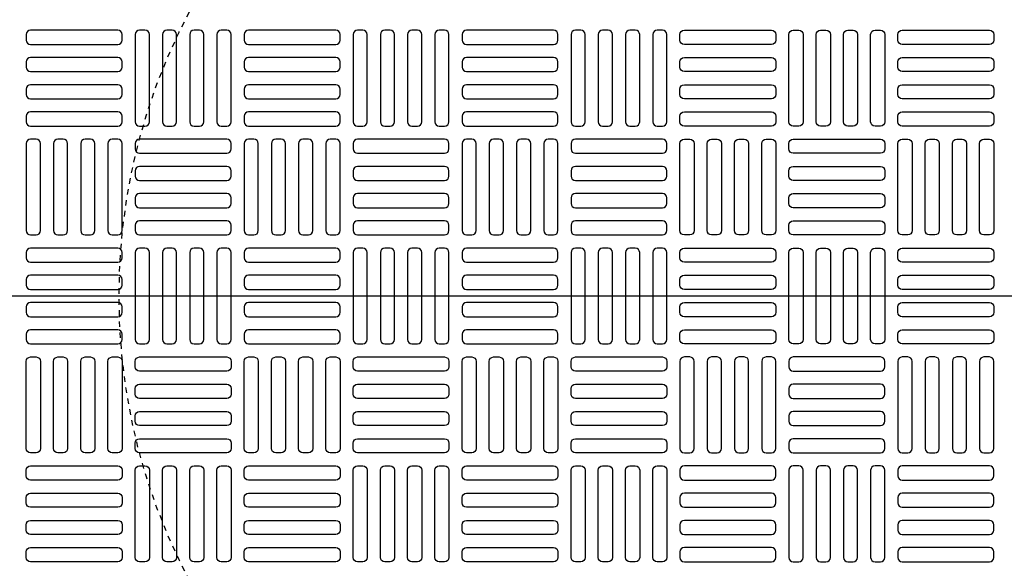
# Model space of a CAD drawing. Extents: x -285 to 5863, y 308 to 3178.
# Tile 449 of 622: x 1512 to 1530, y 1393 to 1403. Entities that reach past the tile are written whole.
import ezdxf

# ---------------------------------------------------------------- set-up
doc = ezdxf.new("R2010")
doc.units = 0
doc.header["$MEASUREMENT"] = 0
doc.linetypes.add('HIDDEN2', pattern=[0.28125, 0.1875, -0.09375])
doc.layers.get('DEFPOINTS').update_dxf_attribs({"linetype": 'CONTINUOUS'})
doc.layers.add('FREEZE-LINES', color=8, linetype='CONTINUOUS', plot=False)
for name, color, linetype in [('TANK-MANHOLE-COVER-40', 2, 'CONTINUOUS'), ('TANK-MANHOLE-COVER-HATCH-40', 252, 'CONTINUOUS'), ('TANK-SLOPE', 3, 'CONTINUOUS')]:
    doc.layers.add(name, color=color, linetype=linetype)

msp = doc.modelspace()

# ---------------------------------------------------------------- linework, layer by layer
at = {"layer": 'DEFPOINTS', "color": 8, "linetype": 'HIDDEN2', "ltscale": 0.125}
msp.add_circle((1524.87105, 1398.01916), 14, dxfattribs=at)
msp.add_circle((1524.87105, 1398.01916), 14, dxfattribs=at)
msp.add_circle((1524.87105, 1398.01916), 14, dxfattribs=at)
msp.add_circle((1524.87105, 1398.01916), 14, dxfattribs=at)
at = {"layer": 'DEFPOINTS', "color": 8, "linetype": 'HIDDEN2', "ltscale": 0.5}
msp.add_circle((1524.87105, 1398.01916), 11, dxfattribs=at)
msp.add_circle((1524.87105, 1398.01916), 11, dxfattribs=at)
msp.add_circle((1524.87105, 1398.01916), 11, dxfattribs=at)
msp.add_circle((1524.87105, 1398.01916), 11, dxfattribs=at)
at = {"layer": 'FREEZE-LINES', "linetype": 'Continuous'}
msp.add_line((2220, 1398.01839), (1176, 1398.01839), dxfattribs=at)
at = {"layer": 'TANK-MANHOLE-COVER-40', "color": 4, "linetype": 'Continuous'}
msp.add_circle((1524.87181, 1398.01916), 22.63902, dxfattribs=at)
at = {"layer": 'TANK-MANHOLE-COVER-40', "color": 1, "linetype": 'Continuous'}
msp.add_circle((1524.87181, 1398.01916), 22.44094, dxfattribs=at)
at = {"layer": 'TANK-MANHOLE-COVER-40', "color": 2, "linetype": 'Continuous'}
msp.add_circle((1524.87181, 1398.01916), 21.65354, dxfattribs=at)
at = {"layer": 'TANK-MANHOLE-COVER-HATCH-40', "linetype": 'Continuous', "flags": 128}
for points in [[(1513.92693, 1402.74357, 0.41421356), (1513.84819, 1402.82231), (1512.27339, 1402.82231, 0.41421356), (1512.19465, 1402.74357), (1512.19465, 1402.64514, 0.41421356), (1512.27339, 1402.5664), (1513.84819, 1402.5664, 0.41421356), (1513.92693, 1402.64514)], [(1514.34032, 1401.09003, 0.41421356), (1514.41906, 1401.16877), (1514.41906, 1402.74357, 0.41421356), (1514.34032, 1402.82231), (1514.24189, 1402.82231, 0.41421356), (1514.16315, 1402.74357), (1514.16315, 1401.16877, 0.41421356), (1514.24189, 1401.09003)], [(1514.83244, 1401.09003, 0.41421356), (1514.91118, 1401.16877), (1514.91118, 1402.74357, 0.41421356), (1514.83244, 1402.82231), (1514.73402, 1402.82231, 0.41421356), (1514.65528, 1402.74357), (1514.65528, 1401.16877, 0.41421356), (1514.73402, 1401.09003)], [(1515.32457, 1401.09003, 0.41421356), (1515.40331, 1401.16877), (1515.40331, 1402.74357, 0.41421356), (1515.32457, 1402.82231), (1515.22614, 1402.82231, 0.41421356), (1515.1474, 1402.74357), (1515.1474, 1401.16877, 0.41421356), (1515.22614, 1401.09003)], [(1515.8167, 1401.09003, 0.41421356), (1515.89544, 1401.16877), (1515.89544, 1402.74357, 0.41421356), (1515.8167, 1402.82231), (1515.71827, 1402.82231, 0.41421356), (1515.63953, 1402.74357), (1515.63953, 1401.16877, 0.41421356), (1515.71827, 1401.09003)], [(1517.86394, 1402.74357, 0.41421356), (1517.7852, 1402.82231), (1516.2104, 1402.82231, 0.41421356), (1516.13166, 1402.74357), (1516.13166, 1402.64514, 0.41421356), (1516.2104, 1402.5664), (1517.7852, 1402.5664, 0.41421356), (1517.86394, 1402.64514)], [(1518.27733, 1401.09003, 0.41421356), (1518.35607, 1401.16877), (1518.35607, 1402.74357, 0.41421356), (1518.27733, 1402.82231), (1518.1789, 1402.82231, 0.41421356), (1518.10016, 1402.74357), (1518.10016, 1401.16877, 0.41421356), (1518.1789, 1401.09003)], [(1518.76945, 1401.09003, 0.41421356), (1518.84819, 1401.16877), (1518.84819, 1402.74357, 0.41421356), (1518.76945, 1402.82231), (1518.67103, 1402.82231, 0.41421356), (1518.59229, 1402.74357), (1518.59229, 1401.16877, 0.41421356), (1518.67103, 1401.09003)], [(1519.26158, 1401.09003, 0.41421356), (1519.34032, 1401.16877), (1519.34032, 1402.74357, 0.41421356), (1519.26158, 1402.82231), (1519.16315, 1402.82231, 0.41421356), (1519.08441, 1402.74357), (1519.08441, 1401.16877, 0.41421356), (1519.16315, 1401.09003)], [(1519.7537, 1401.09003, 0.41421356), (1519.83244, 1401.16877), (1519.83244, 1402.74357, 0.41421356), (1519.7537, 1402.82231), (1519.65528, 1402.82231, 0.41421356), (1519.57654, 1402.74357), (1519.57654, 1401.16877, 0.41421356), (1519.65528, 1401.09003)], [(1521.80095, 1402.74357, 0.41421356), (1521.72221, 1402.82231), (1520.1474, 1402.82231, 0.41421356), (1520.06866, 1402.74357), (1520.06866, 1402.64514, 0.41421356), (1520.1474, 1402.5664), (1521.72221, 1402.5664, 0.41421356), (1521.80095, 1402.64514)], [(1522.21433, 1401.09003, 0.41421356), (1522.29307, 1401.16877), (1522.29307, 1402.74357, 0.41421356), (1522.21433, 1402.82231), (1522.11591, 1402.82231, 0.41421356), (1522.03717, 1402.74357), (1522.03717, 1401.16877, 0.41421356), (1522.11591, 1401.09003)], [(1522.70646, 1401.09003, 0.41421356), (1522.7852, 1401.16877), (1522.7852, 1402.74357, 0.41421356), (1522.70646, 1402.82231), (1522.60803, 1402.82231, 0.41421356), (1522.52929, 1402.74357), (1522.52929, 1401.16877, 0.41421356), (1522.60803, 1401.09003)], [(1523.19859, 1401.09003, 0.41421356), (1523.27733, 1401.16877), (1523.27733, 1402.74357, 0.41421356), (1523.19859, 1402.82231), (1523.10016, 1402.82231, 0.41421356), (1523.02142, 1402.74357), (1523.02142, 1401.16877, 0.41421356), (1523.10016, 1401.09003)], [(1523.69071, 1401.09003, 0.41421356), (1523.76945, 1401.16877), (1523.76945, 1402.74357, 0.41421356), (1523.69071, 1402.82231), (1523.59229, 1402.82231, 0.41421356), (1523.51355, 1402.74357), (1523.51355, 1401.16877, 0.41421356), (1523.59229, 1401.09003)], [(1524.00567, 1402.74357, -0.41421356), (1524.08441, 1402.82231), (1525.65922, 1402.82231, -0.41421356), (1525.73796, 1402.74357), (1525.73796, 1402.64514, -0.41421356), (1525.65922, 1402.5664), (1524.08441, 1402.5664, -0.41421356), (1524.00567, 1402.64514)], [(1526.05292, 1401.09003, -0.41421356), (1525.97418, 1401.16877), (1525.97418, 1402.74357, -0.41421356), (1526.05292, 1402.82231), (1526.15134, 1402.82231, -0.41421356), (1526.23008, 1402.74357), (1526.23008, 1401.16877, -0.41421356), (1526.15134, 1401.09003)], [(1526.54504, 1401.09003, -0.41421356), (1526.4663, 1401.16877), (1526.4663, 1402.74357, -0.41421356), (1526.54504, 1402.82231), (1526.64347, 1402.82231, -0.41421356), (1526.72221, 1402.74357), (1526.72221, 1401.16877, -0.41421356), (1526.64347, 1401.09003)], [(1527.03717, 1401.09003, -0.41421356), (1526.95843, 1401.16877), (1526.95843, 1402.74357, -0.41421356), (1527.03717, 1402.82231), (1527.13559, 1402.82231, -0.41421356), (1527.21433, 1402.74357), (1527.21433, 1401.16877, -0.41421356), (1527.13559, 1401.09003)], [(1527.52929, 1401.09003, -0.41421356), (1527.45055, 1401.16877), (1527.45055, 1402.74357, -0.41421356), (1527.52929, 1402.82231), (1527.62772, 1402.82231, -0.41421356), (1527.70646, 1402.74357), (1527.70646, 1401.16877, -0.41421356), (1527.62772, 1401.09003)], [(1527.94268, 1402.74357, -0.41421356), (1528.02142, 1402.82231), (1529.59622, 1402.82231, -0.41421356), (1529.67496, 1402.74357), (1529.67496, 1402.64514, -0.41421356), (1529.59622, 1402.5664), (1528.02142, 1402.5664, -0.41421356), (1527.94268, 1402.64514)], [(1513.92693, 1402.25144, 0.41421356), (1513.84819, 1402.33018), (1512.27339, 1402.33018, 0.41421356), (1512.19465, 1402.25144), (1512.19465, 1402.15302, 0.41421356), (1512.27339, 1402.07428), (1513.84819, 1402.07428, 0.41421356), (1513.92693, 1402.15302)], [(1517.86394, 1402.25144, 0.41421356), (1517.7852, 1402.33018), (1516.2104, 1402.33018, 0.41421356), (1516.13166, 1402.25144), (1516.13166, 1402.15302, 0.41421356), (1516.2104, 1402.07428), (1517.7852, 1402.07428, 0.41421356), (1517.86394, 1402.15302)], [(1521.80095, 1402.25144, 0.41421356), (1521.72221, 1402.33018), (1520.1474, 1402.33018, 0.41421356), (1520.06866, 1402.25144), (1520.06866, 1402.15302, 0.41421356), (1520.1474, 1402.07428), (1521.72221, 1402.07428, 0.41421356), (1521.80095, 1402.15302)], [(1524.00567, 1402.25144, -0.41421356), (1524.08441, 1402.33018), (1525.65922, 1402.33018, -0.41421356), (1525.73796, 1402.25144), (1525.73796, 1402.15302, -0.41421356), (1525.65922, 1402.07428), (1524.08441, 1402.07428, -0.41421356), (1524.00567, 1402.15302)], [(1527.94268, 1402.25144, -0.41421356), (1528.02142, 1402.33018), (1529.59622, 1402.33018, -0.41421356), (1529.67496, 1402.25144), (1529.67496, 1402.15302, -0.41421356), (1529.59622, 1402.07428), (1528.02142, 1402.07428, -0.41421356), (1527.94268, 1402.15302)], [(1513.92693, 1401.75932, 0.41421356), (1513.84819, 1401.83806), (1512.27339, 1401.83806, 0.41421356), (1512.19465, 1401.75932), (1512.19465, 1401.66089, 0.41421356), (1512.27339, 1401.58215), (1513.84819, 1401.58215, 0.41421356), (1513.92693, 1401.66089)], [(1517.86394, 1401.75932, 0.41421356), (1517.7852, 1401.83806), (1516.2104, 1401.83806, 0.41421356), (1516.13166, 1401.75932), (1516.13166, 1401.66089, 0.41421356), (1516.2104, 1401.58215), (1517.7852, 1401.58215, 0.41421356), (1517.86394, 1401.66089)], [(1521.80095, 1401.75932, 0.41421356), (1521.72221, 1401.83806), (1520.1474, 1401.83806, 0.41421356), (1520.06866, 1401.75932), (1520.06866, 1401.66089, 0.41421356), (1520.1474, 1401.58215), (1521.72221, 1401.58215, 0.41421356), (1521.80095, 1401.66089)], [(1524.00567, 1401.75932, -0.41421356), (1524.08441, 1401.83806), (1525.65922, 1401.83806, -0.41421356), (1525.73796, 1401.75932), (1525.73796, 1401.66089, -0.41421356), (1525.65922, 1401.58215), (1524.08441, 1401.58215, -0.41421356), (1524.00567, 1401.66089)], [(1527.94268, 1401.75932, -0.41421356), (1528.02142, 1401.83806), (1529.59622, 1401.83806, -0.41421356), (1529.67496, 1401.75932), (1529.67496, 1401.66089, -0.41421356), (1529.59622, 1401.58215), (1528.02142, 1401.58215, -0.41421356), (1527.94268, 1401.66089)], [(1513.92693, 1401.26719, 0.41421356), (1513.84819, 1401.34593), (1512.27339, 1401.34593, 0.41421356), (1512.19465, 1401.26719), (1512.19465, 1401.16877, 0.41421356), (1512.27339, 1401.09003), (1513.84819, 1401.09003, 0.41421356), (1513.92693, 1401.16877)], [(1517.86394, 1401.26719, 0.41421356), (1517.7852, 1401.34593), (1516.2104, 1401.34593, 0.41421356), (1516.13166, 1401.26719), (1516.13166, 1401.16877, 0.41421356), (1516.2104, 1401.09003), (1517.7852, 1401.09003, 0.41421356), (1517.86394, 1401.16877)], [(1521.80095, 1401.26719, 0.41421356), (1521.72221, 1401.34593), (1520.1474, 1401.34593, 0.41421356), (1520.06866, 1401.26719), (1520.06866, 1401.16877, 0.41421356), (1520.1474, 1401.09003), (1521.72221, 1401.09003, 0.41421356), (1521.80095, 1401.16877)], [(1524.00567, 1401.26719, -0.41421356), (1524.08441, 1401.34593), (1525.65922, 1401.34593, -0.41421356), (1525.73796, 1401.26719), (1525.73796, 1401.16877, -0.41421356), (1525.65922, 1401.09003), (1524.08441, 1401.09003, -0.41421356), (1524.00567, 1401.16877)], [(1527.94268, 1401.26719, -0.41421356), (1528.02142, 1401.34593), (1529.59622, 1401.34593, -0.41421356), (1529.67496, 1401.26719), (1529.67496, 1401.16877, -0.41421356), (1529.59622, 1401.09003), (1528.02142, 1401.09003, -0.41421356), (1527.94268, 1401.16877)], [(1512.37181, 1399.12152, 0.41421356), (1512.45055, 1399.20026), (1512.45055, 1400.77506, 0.41421356), (1512.37181, 1400.85381), (1512.27339, 1400.85381, 0.41421356), (1512.19465, 1400.77506), (1512.19465, 1399.20026, 0.41421356), (1512.27339, 1399.12152)], [(1512.86394, 1399.12152, 0.41421356), (1512.94268, 1399.20026), (1512.94268, 1400.77506, 0.41421356), (1512.86394, 1400.85381), (1512.76551, 1400.85381, 0.41421356), (1512.68677, 1400.77506), (1512.68677, 1399.20026, 0.41421356), (1512.76551, 1399.12152)], [(1513.35607, 1399.12152, 0.41421356), (1513.43481, 1399.20026), (1513.43481, 1400.77506, 0.41421356), (1513.35607, 1400.85381), (1513.25764, 1400.85381, 0.41421356), (1513.1789, 1400.77506), (1513.1789, 1399.20026, 0.41421356), (1513.25764, 1399.12152)], [(1513.84819, 1399.12152, 0.41421356), (1513.92693, 1399.20026), (1513.92693, 1400.77506, 0.41421356), (1513.84819, 1400.85381), (1513.74977, 1400.85381, 0.41421356), (1513.67103, 1400.77506), (1513.67103, 1399.20026, 0.41421356), (1513.74977, 1399.12152)], [(1514.16315, 1400.67664, 0.41421356), (1514.24189, 1400.5979), (1515.8167, 1400.5979, 0.41421356), (1515.89544, 1400.67664), (1515.89544, 1400.77506, 0.41421356), (1515.8167, 1400.85381), (1514.24189, 1400.85381, 0.41421356), (1514.16315, 1400.77506)], [(1516.30882, 1399.12152, 0.41421356), (1516.38756, 1399.20026), (1516.38756, 1400.77506, 0.41421356), (1516.30882, 1400.85381), (1516.2104, 1400.85381, 0.41421356), (1516.13166, 1400.77506), (1516.13166, 1399.20026, 0.41421356), (1516.2104, 1399.12152)], [(1516.80095, 1399.12152, 0.41421356), (1516.87969, 1399.20026), (1516.87969, 1400.77506, 0.41421356), (1516.80095, 1400.85381), (1516.70252, 1400.85381, 0.41421356), (1516.62378, 1400.77506), (1516.62378, 1399.20026, 0.41421356), (1516.70252, 1399.12152)], [(1517.29307, 1399.12152, 0.41421356), (1517.37181, 1399.20026), (1517.37181, 1400.77506, 0.41421356), (1517.29307, 1400.85381), (1517.19465, 1400.85381, 0.41421356), (1517.11591, 1400.77506), (1517.11591, 1399.20026, 0.41421356), (1517.19465, 1399.12152)], [(1517.7852, 1399.12152, 0.41421356), (1517.86394, 1399.20026), (1517.86394, 1400.77506, 0.41421356), (1517.7852, 1400.85381), (1517.68677, 1400.85381, 0.41421356), (1517.60803, 1400.77506), (1517.60803, 1399.20026, 0.41421356), (1517.68677, 1399.12152)], [(1518.10016, 1400.67664, 0.41421356), (1518.1789, 1400.5979), (1519.7537, 1400.5979, 0.41421356), (1519.83244, 1400.67664), (1519.83244, 1400.77506, 0.41421356), (1519.7537, 1400.85381), (1518.1789, 1400.85381, 0.41421356), (1518.10016, 1400.77506)], [(1520.24583, 1399.12152, 0.41421356), (1520.32457, 1399.20026), (1520.32457, 1400.77506, 0.41421356), (1520.24583, 1400.85381), (1520.1474, 1400.85381, 0.41421356), (1520.06866, 1400.77506), (1520.06866, 1399.20026, 0.41421356), (1520.1474, 1399.12152)], [(1520.73796, 1399.12152, 0.41421356), (1520.8167, 1399.20026), (1520.8167, 1400.77506, 0.41421356), (1520.73796, 1400.85381), (1520.63953, 1400.85381, 0.41421356), (1520.56079, 1400.77506), (1520.56079, 1399.20026, 0.41421356), (1520.63953, 1399.12152)], [(1521.23008, 1399.12152, 0.41421356), (1521.30882, 1399.20026), (1521.30882, 1400.77506, 0.41421356), (1521.23008, 1400.85381), (1521.13166, 1400.85381, 0.41421356), (1521.05292, 1400.77506), (1521.05292, 1399.20026, 0.41421356), (1521.13166, 1399.12152)], [(1521.72221, 1399.12152, 0.41421356), (1521.80095, 1399.20026), (1521.80095, 1400.77506, 0.41421356), (1521.72221, 1400.85381), (1521.62378, 1400.85381, 0.41421356), (1521.54504, 1400.77506), (1521.54504, 1399.20026, 0.41421356), (1521.62378, 1399.12152)], [(1522.03717, 1400.67664, 0.41421356), (1522.11591, 1400.5979), (1523.69071, 1400.5979, 0.41421356), (1523.76945, 1400.67664), (1523.76945, 1400.77506, 0.41421356), (1523.69071, 1400.85381), (1522.11591, 1400.85381, 0.41421356), (1522.03717, 1400.77506)], [(1524.08441, 1399.12152, -0.41421356), (1524.00567, 1399.20026), (1524.00567, 1400.77506, -0.41421356), (1524.08441, 1400.85381), (1524.18284, 1400.85381, -0.41421356), (1524.26158, 1400.77506), (1524.26158, 1399.20026, -0.41421356), (1524.18284, 1399.12152)], [(1524.57654, 1399.12152, -0.41421356), (1524.4978, 1399.20026), (1524.4978, 1400.77506, -0.41421356), (1524.57654, 1400.85381), (1524.67496, 1400.85381, -0.41421356), (1524.7537, 1400.77506), (1524.7537, 1399.20026, -0.41421356), (1524.67496, 1399.12152)], [(1525.06866, 1399.12152, -0.41421356), (1524.98992, 1399.20026), (1524.98992, 1400.77506, -0.41421356), (1525.06866, 1400.85381), (1525.16709, 1400.85381, -0.41421356), (1525.24583, 1400.77506), (1525.24583, 1399.20026, -0.41421356), (1525.16709, 1399.12152)], [(1525.56079, 1399.12152, -0.41421356), (1525.48205, 1399.20026), (1525.48205, 1400.77506, -0.41421356), (1525.56079, 1400.85381), (1525.65922, 1400.85381, -0.41421356), (1525.73796, 1400.77506), (1525.73796, 1399.20026, -0.41421356), (1525.65922, 1399.12152)], [(1527.70646, 1400.67664, -0.41421356), (1527.62772, 1400.5979), (1526.05292, 1400.5979, -0.41421356), (1525.97418, 1400.67664), (1525.97418, 1400.77506, -0.41421356), (1526.05292, 1400.85381), (1527.62772, 1400.85381, -0.41421356), (1527.70646, 1400.77506)], [(1528.02142, 1399.12152, -0.41421356), (1527.94268, 1399.20026), (1527.94268, 1400.77506, -0.41421356), (1528.02142, 1400.85381), (1528.11985, 1400.85381, -0.41421356), (1528.19859, 1400.77506), (1528.19859, 1399.20026, -0.41421356), (1528.11985, 1399.12152)], [(1528.51355, 1399.12152, -0.41421356), (1528.43481, 1399.20026), (1528.43481, 1400.77506, -0.41421356), (1528.51355, 1400.85381), (1528.61197, 1400.85381, -0.41421356), (1528.69071, 1400.77506), (1528.69071, 1399.20026, -0.41421356), (1528.61197, 1399.12152)], [(1529.00567, 1399.12152, -0.41421356), (1528.92693, 1399.20026), (1528.92693, 1400.77506, -0.41421356), (1529.00567, 1400.85381), (1529.1041, 1400.85381, -0.41421356), (1529.18284, 1400.77506), (1529.18284, 1399.20026, -0.41421356), (1529.1041, 1399.12152)], [(1529.4978, 1399.12152, -0.41421356), (1529.41906, 1399.20026), (1529.41906, 1400.77506, -0.41421356), (1529.4978, 1400.85381), (1529.59622, 1400.85381, -0.41421356), (1529.67496, 1400.77506), (1529.67496, 1399.20026, -0.41421356), (1529.59622, 1399.12152)], [(1514.16315, 1400.18451, 0.41421356), (1514.24189, 1400.10577), (1515.8167, 1400.10577, 0.41421356), (1515.89544, 1400.18451), (1515.89544, 1400.28294, 0.41421356), (1515.8167, 1400.36168), (1514.24189, 1400.36168, 0.41421356), (1514.16315, 1400.28294)], [(1518.10016, 1400.18451, 0.41421356), (1518.1789, 1400.10577), (1519.7537, 1400.10577, 0.41421356), (1519.83244, 1400.18451), (1519.83244, 1400.28294, 0.41421356), (1519.7537, 1400.36168), (1518.1789, 1400.36168, 0.41421356), (1518.10016, 1400.28294)], [(1522.03717, 1400.18451, 0.41421356), (1522.11591, 1400.10577), (1523.69071, 1400.10577, 0.41421356), (1523.76945, 1400.18451), (1523.76945, 1400.28294, 0.41421356), (1523.69071, 1400.36168), (1522.11591, 1400.36168, 0.41421356), (1522.03717, 1400.28294)], [(1527.70646, 1400.18451, -0.41421356), (1527.62772, 1400.10577), (1526.05292, 1400.10577, -0.41421356), (1525.97418, 1400.18451), (1525.97418, 1400.28294, -0.41421356), (1526.05292, 1400.36168), (1527.62772, 1400.36168, -0.41421356), (1527.70646, 1400.28294)], [(1514.16315, 1399.69239, 0.41421356), (1514.24189, 1399.61365), (1515.8167, 1399.61365, 0.41421356), (1515.89544, 1399.69239), (1515.89544, 1399.79081, 0.41421356), (1515.8167, 1399.86955), (1514.24189, 1399.86955, 0.41421356), (1514.16315, 1399.79081)], [(1518.10016, 1399.69239, 0.41421356), (1518.1789, 1399.61365), (1519.7537, 1399.61365, 0.41421356), (1519.83244, 1399.69239), (1519.83244, 1399.79081, 0.41421356), (1519.7537, 1399.86955), (1518.1789, 1399.86955, 0.41421356), (1518.10016, 1399.79081)], [(1522.03717, 1399.69239, 0.41421356), (1522.11591, 1399.61365), (1523.69071, 1399.61365, 0.41421356), (1523.76945, 1399.69239), (1523.76945, 1399.79081, 0.41421356), (1523.69071, 1399.86955), (1522.11591, 1399.86955, 0.41421356), (1522.03717, 1399.79081)], [(1527.70646, 1399.69239, -0.41421356), (1527.62772, 1399.61365), (1526.05292, 1399.61365, -0.41421356), (1525.97418, 1399.69239), (1525.97418, 1399.79081, -0.41421356), (1526.05292, 1399.86955), (1527.62772, 1399.86955, -0.41421356), (1527.70646, 1399.79081)], [(1514.16315, 1399.20026, 0.41421356), (1514.24189, 1399.12152), (1515.8167, 1399.12152, 0.41421356), (1515.89544, 1399.20026), (1515.89544, 1399.29869, 0.41421356), (1515.8167, 1399.37743), (1514.24189, 1399.37743, 0.41421356), (1514.16315, 1399.29869)], [(1518.10016, 1399.20026, 0.41421356), (1518.1789, 1399.12152), (1519.7537, 1399.12152, 0.41421356), (1519.83244, 1399.20026), (1519.83244, 1399.29869, 0.41421356), (1519.7537, 1399.37743), (1518.1789, 1399.37743, 0.41421356), (1518.10016, 1399.29869)], [(1522.03717, 1399.20026, 0.41421356), (1522.11591, 1399.12152), (1523.69071, 1399.12152, 0.41421356), (1523.76945, 1399.20026), (1523.76945, 1399.29869, 0.41421356), (1523.69071, 1399.37743), (1522.11591, 1399.37743, 0.41421356), (1522.03717, 1399.29869)], [(1527.70646, 1399.20026, -0.41421356), (1527.62772, 1399.12152), (1526.05292, 1399.12152, -0.41421356), (1525.97418, 1399.20026), (1525.97418, 1399.29869, -0.41421356), (1526.05292, 1399.37743), (1527.62772, 1399.37743, -0.41421356), (1527.70646, 1399.29869)], [(1513.92693, 1398.80656, 0.41421356), (1513.84819, 1398.8853), (1512.27339, 1398.8853, 0.41421356), (1512.19465, 1398.80656), (1512.19465, 1398.70814, 0.41421356), (1512.27339, 1398.6294), (1513.84819, 1398.6294, 0.41421356), (1513.92693, 1398.70814)], [(1514.34032, 1397.15302, 0.41421356), (1514.41906, 1397.23176), (1514.41906, 1398.80656, 0.41421356), (1514.34032, 1398.8853), (1514.24189, 1398.8853, 0.41421356), (1514.16315, 1398.80656), (1514.16315, 1397.23176, 0.41421356), (1514.24189, 1397.15302)], [(1514.83244, 1397.15302, 0.41421356), (1514.91118, 1397.23176), (1514.91118, 1398.80656, 0.41421356), (1514.83244, 1398.8853), (1514.73402, 1398.8853, 0.41421356), (1514.65528, 1398.80656), (1514.65528, 1397.23176, 0.41421356), (1514.73402, 1397.15302)], [(1515.32457, 1397.15302, 0.41421356), (1515.40331, 1397.23176), (1515.40331, 1398.80656, 0.41421356), (1515.32457, 1398.8853), (1515.22614, 1398.8853, 0.41421356), (1515.1474, 1398.80656), (1515.1474, 1397.23176, 0.41421356), (1515.22614, 1397.15302)], [(1515.8167, 1397.15302, 0.41421356), (1515.89544, 1397.23176), (1515.89544, 1398.80656, 0.41421356), (1515.8167, 1398.8853), (1515.71827, 1398.8853, 0.41421356), (1515.63953, 1398.80656), (1515.63953, 1397.23176, 0.41421356), (1515.71827, 1397.15302)], [(1517.86394, 1398.80656, 0.41421356), (1517.7852, 1398.8853), (1516.2104, 1398.8853, 0.41421356), (1516.13166, 1398.80656), (1516.13166, 1398.70814, 0.41421356), (1516.2104, 1398.6294), (1517.7852, 1398.6294, 0.41421356), (1517.86394, 1398.70814)], [(1518.27733, 1397.15302, 0.41421356), (1518.35607, 1397.23176), (1518.35607, 1398.80656, 0.41421356), (1518.27733, 1398.8853), (1518.1789, 1398.8853, 0.41421356), (1518.10016, 1398.80656), (1518.10016, 1397.23176, 0.41421356), (1518.1789, 1397.15302)], [(1518.76945, 1397.15302, 0.41421356), (1518.84819, 1397.23176), (1518.84819, 1398.80656, 0.41421356), (1518.76945, 1398.8853), (1518.67103, 1398.8853, 0.41421356), (1518.59229, 1398.80656), (1518.59229, 1397.23176, 0.41421356), (1518.67103, 1397.15302)], [(1519.26158, 1397.15302, 0.41421356), (1519.34032, 1397.23176), (1519.34032, 1398.80656, 0.41421356), (1519.26158, 1398.8853), (1519.16315, 1398.8853, 0.41421356), (1519.08441, 1398.80656), (1519.08441, 1397.23176, 0.41421356), (1519.16315, 1397.15302)], [(1519.7537, 1397.15302, 0.41421356), (1519.83244, 1397.23176), (1519.83244, 1398.80656, 0.41421356), (1519.7537, 1398.8853), (1519.65528, 1398.8853, 0.41421356), (1519.57654, 1398.80656), (1519.57654, 1397.23176, 0.41421356), (1519.65528, 1397.15302)], [(1521.80095, 1398.80656, 0.41421356), (1521.72221, 1398.8853), (1520.1474, 1398.8853, 0.41421356), (1520.06866, 1398.80656), (1520.06866, 1398.70814, 0.41421356), (1520.1474, 1398.6294), (1521.72221, 1398.6294, 0.41421356), (1521.80095, 1398.70814)], [(1522.21433, 1397.15302, 0.41421356), (1522.29307, 1397.23176), (1522.29307, 1398.80656, 0.41421356), (1522.21433, 1398.8853), (1522.11591, 1398.8853, 0.41421356), (1522.03717, 1398.80656), (1522.03717, 1397.23176, 0.41421356), (1522.11591, 1397.15302)], [(1522.70646, 1397.15302, 0.41421356), (1522.7852, 1397.23176), (1522.7852, 1398.80656, 0.41421356), (1522.70646, 1398.8853), (1522.60803, 1398.8853, 0.41421356), (1522.52929, 1398.80656), (1522.52929, 1397.23176, 0.41421356), (1522.60803, 1397.15302)], [(1523.19859, 1397.15302, 0.41421356), (1523.27733, 1397.23176), (1523.27733, 1398.80656, 0.41421356), (1523.19859, 1398.8853), (1523.10016, 1398.8853, 0.41421356), (1523.02142, 1398.80656), (1523.02142, 1397.23176, 0.41421356), (1523.10016, 1397.15302)], [(1523.69071, 1397.15302, 0.41421356), (1523.76945, 1397.23176), (1523.76945, 1398.80656, 0.41421356), (1523.69071, 1398.8853), (1523.59229, 1398.8853, 0.41421356), (1523.51355, 1398.80656), (1523.51355, 1397.23176, 0.41421356), (1523.59229, 1397.15302)], [(1524.00567, 1398.80656, -0.41421356), (1524.08441, 1398.8853), (1525.65922, 1398.8853, -0.41421356), (1525.73796, 1398.80656), (1525.73796, 1398.70814, -0.41421356), (1525.65922, 1398.6294), (1524.08441, 1398.6294, -0.41421356), (1524.00567, 1398.70814)], [(1526.05292, 1397.15302, -0.41421356), (1525.97418, 1397.23176), (1525.97418, 1398.80656, -0.41421356), (1526.05292, 1398.8853), (1526.15134, 1398.8853, -0.41421356), (1526.23008, 1398.80656), (1526.23008, 1397.23176, -0.41421356), (1526.15134, 1397.15302)], [(1526.54504, 1397.15302, -0.41421356), (1526.4663, 1397.23176), (1526.4663, 1398.80656, -0.41421356), (1526.54504, 1398.8853), (1526.64347, 1398.8853, -0.41421356), (1526.72221, 1398.80656), (1526.72221, 1397.23176, -0.41421356), (1526.64347, 1397.15302)], [(1527.03717, 1397.15302, -0.41421356), (1526.95843, 1397.23176), (1526.95843, 1398.80656, -0.41421356), (1527.03717, 1398.8853), (1527.13559, 1398.8853, -0.41421356), (1527.21433, 1398.80656), (1527.21433, 1397.23176, -0.41421356), (1527.13559, 1397.15302)], [(1527.52929, 1397.15302, -0.41421356), (1527.45055, 1397.23176), (1527.45055, 1398.80656, -0.41421356), (1527.52929, 1398.8853), (1527.62772, 1398.8853, -0.41421356), (1527.70646, 1398.80656), (1527.70646, 1397.23176, -0.41421356), (1527.62772, 1397.15302)], [(1527.94268, 1398.80656, -0.41421356), (1528.02142, 1398.8853), (1529.59622, 1398.8853, -0.41421356), (1529.67496, 1398.80656), (1529.67496, 1398.70814, -0.41421356), (1529.59622, 1398.6294), (1528.02142, 1398.6294, -0.41421356), (1527.94268, 1398.70814)], [(1513.92693, 1398.31443, 0.41421356), (1513.84819, 1398.39318), (1512.27339, 1398.39318, 0.41421356), (1512.19465, 1398.31443), (1512.19465, 1398.21601, 0.41421356), (1512.27339, 1398.13727), (1513.84819, 1398.13727, 0.41421356), (1513.92693, 1398.21601)], [(1517.86394, 1398.31443, 0.41421356), (1517.7852, 1398.39318), (1516.2104, 1398.39318, 0.41421356), (1516.13166, 1398.31443), (1516.13166, 1398.21601, 0.41421356), (1516.2104, 1398.13727), (1517.7852, 1398.13727, 0.41421356), (1517.86394, 1398.21601)], [(1521.80095, 1398.31443, 0.41421356), (1521.72221, 1398.39318), (1520.1474, 1398.39318, 0.41421356), (1520.06866, 1398.31443), (1520.06866, 1398.21601, 0.41421356), (1520.1474, 1398.13727), (1521.72221, 1398.13727, 0.41421356), (1521.80095, 1398.21601)], [(1524.00567, 1398.31443, -0.41421356), (1524.08441, 1398.39318), (1525.65922, 1398.39318, -0.41421356), (1525.73796, 1398.31443), (1525.73796, 1398.21601, -0.41421356), (1525.65922, 1398.13727), (1524.08441, 1398.13727, -0.41421356), (1524.00567, 1398.21601)], [(1527.94268, 1398.31443, -0.41421356), (1528.02142, 1398.39318), (1529.59622, 1398.39318, -0.41421356), (1529.67496, 1398.31443), (1529.67496, 1398.21601, -0.41421356), (1529.59622, 1398.13727), (1528.02142, 1398.13727, -0.41421356), (1527.94268, 1398.21601)], [(1513.92693, 1397.82231, 0.41421356), (1513.84819, 1397.90105), (1512.27339, 1397.90105, 0.41421356), (1512.19465, 1397.82231), (1512.19465, 1397.72388, 0.41421356), (1512.27339, 1397.64514), (1513.84819, 1397.64514, 0.41421356), (1513.92693, 1397.72388)], [(1517.86394, 1397.82231, 0.41421356), (1517.7852, 1397.90105), (1516.2104, 1397.90105, 0.41421356), (1516.13166, 1397.82231), (1516.13166, 1397.72388, 0.41421356), (1516.2104, 1397.64514), (1517.7852, 1397.64514, 0.41421356), (1517.86394, 1397.72388)], [(1521.80095, 1397.82231, 0.41421356), (1521.72221, 1397.90105), (1520.1474, 1397.90105, 0.41421356), (1520.06866, 1397.82231), (1520.06866, 1397.72388, 0.41421356), (1520.1474, 1397.64514), (1521.72221, 1397.64514, 0.41421356), (1521.80095, 1397.72388)], [(1524.00567, 1397.82231, -0.41421356), (1524.08441, 1397.90105), (1525.65922, 1397.90105, -0.41421356), (1525.73796, 1397.82231), (1525.73796, 1397.72388, -0.41421356), (1525.65922, 1397.64514), (1524.08441, 1397.64514, -0.41421356), (1524.00567, 1397.72388)], [(1527.94268, 1397.82231, -0.41421356), (1528.02142, 1397.90105), (1529.59622, 1397.90105, -0.41421356), (1529.67496, 1397.82231), (1529.67496, 1397.72388, -0.41421356), (1529.59622, 1397.64514), (1528.02142, 1397.64514, -0.41421356), (1527.94268, 1397.72388)], [(1513.92693, 1397.33018, 0.41421356), (1513.84819, 1397.40892), (1512.27339, 1397.40892, 0.41421356), (1512.19465, 1397.33018), (1512.19465, 1397.23176, 0.41421356), (1512.27339, 1397.15302), (1513.84819, 1397.15302, 0.41421356), (1513.92693, 1397.23176)], [(1517.86394, 1397.33018, 0.41421356), (1517.7852, 1397.40892), (1516.2104, 1397.40892, 0.41421356), (1516.13166, 1397.33018), (1516.13166, 1397.23176, 0.41421356), (1516.2104, 1397.15302), (1517.7852, 1397.15302, 0.41421356), (1517.86394, 1397.23176)], [(1521.80095, 1397.33018, 0.41421356), (1521.72221, 1397.40892), (1520.1474, 1397.40892, 0.41421356), (1520.06866, 1397.33018), (1520.06866, 1397.23176, 0.41421356), (1520.1474, 1397.15302), (1521.72221, 1397.15302, 0.41421356), (1521.80095, 1397.23176)], [(1524.00567, 1397.33018, -0.41421356), (1524.08441, 1397.40892), (1525.65922, 1397.40892, -0.41421356), (1525.73796, 1397.33018), (1525.73796, 1397.23176, -0.41421356), (1525.65922, 1397.15302), (1524.08441, 1397.15302, -0.41421356), (1524.00567, 1397.23176)], [(1527.94268, 1397.33018, -0.41421356), (1528.02142, 1397.40892), (1529.59622, 1397.40892, -0.41421356), (1529.67496, 1397.33018), (1529.67496, 1397.23176, -0.41421356), (1529.59622, 1397.15302), (1528.02142, 1397.15302, -0.41421356), (1527.94268, 1397.23176)], [(1512.37181, 1396.9168, -0.41421356), (1512.45055, 1396.83806), (1512.45055, 1395.26325, -0.41421356), (1512.37181, 1395.18451), (1512.27339, 1395.18451, -0.41421356), (1512.19465, 1395.26325), (1512.19465, 1396.83806, -0.41421356), (1512.27339, 1396.9168)], [(1512.86394, 1396.9168, -0.41421356), (1512.94268, 1396.83806), (1512.94268, 1395.26325, -0.41421356), (1512.86394, 1395.18451), (1512.76551, 1395.18451, -0.41421356), (1512.68677, 1395.26325), (1512.68677, 1396.83806, -0.41421356), (1512.76551, 1396.9168)], [(1513.35607, 1396.9168, -0.41421356), (1513.43481, 1396.83806), (1513.43481, 1395.26325, -0.41421356), (1513.35607, 1395.18451), (1513.25764, 1395.18451, -0.41421356), (1513.1789, 1395.26325), (1513.1789, 1396.83806, -0.41421356), (1513.25764, 1396.9168)], [(1513.84819, 1396.9168, -0.41421356), (1513.92693, 1396.83806), (1513.92693, 1395.26325, -0.41421356), (1513.84819, 1395.18451), (1513.74977, 1395.18451, -0.41421356), (1513.67103, 1395.26325), (1513.67103, 1396.83806, -0.41421356), (1513.74977, 1396.9168)], [(1514.16315, 1396.83806, -0.41421356), (1514.24189, 1396.9168), (1515.8167, 1396.9168, -0.41421356), (1515.89544, 1396.83806), (1515.89544, 1396.73963, -0.41421356), (1515.8167, 1396.66089), (1514.24189, 1396.66089, -0.41421356), (1514.16315, 1396.73963)], [(1516.30882, 1396.9168, -0.41421356), (1516.38756, 1396.83806), (1516.38756, 1395.26325, -0.41421356), (1516.30882, 1395.18451), (1516.2104, 1395.18451, -0.41421356), (1516.13166, 1395.26325), (1516.13166, 1396.83806, -0.41421356), (1516.2104, 1396.9168)], [(1516.80095, 1396.9168, -0.41421356), (1516.87969, 1396.83806), (1516.87969, 1395.26325, -0.41421356), (1516.80095, 1395.18451), (1516.70252, 1395.18451, -0.41421356), (1516.62378, 1395.26325), (1516.62378, 1396.83806, -0.41421356), (1516.70252, 1396.9168)], [(1517.29307, 1396.9168, -0.41421356), (1517.37181, 1396.83806), (1517.37181, 1395.26325, -0.41421356), (1517.29307, 1395.18451), (1517.19465, 1395.18451, -0.41421356), (1517.11591, 1395.26325), (1517.11591, 1396.83806, -0.41421356), (1517.19465, 1396.9168)], [(1517.7852, 1396.9168, -0.41421356), (1517.86394, 1396.83806), (1517.86394, 1395.26325, -0.41421356), (1517.7852, 1395.18451), (1517.68677, 1395.18451, -0.41421356), (1517.60803, 1395.26325), (1517.60803, 1396.83806, -0.41421356), (1517.68677, 1396.9168)], [(1518.10016, 1396.83806, -0.41421356), (1518.1789, 1396.9168), (1519.7537, 1396.9168, -0.41421356), (1519.83244, 1396.83806), (1519.83244, 1396.73963, -0.41421356), (1519.7537, 1396.66089), (1518.1789, 1396.66089, -0.41421356), (1518.10016, 1396.73963)], [(1520.24583, 1396.9168, -0.41421356), (1520.32457, 1396.83806), (1520.32457, 1395.26325, -0.41421356), (1520.24583, 1395.18451), (1520.1474, 1395.18451, -0.41421356), (1520.06866, 1395.26325), (1520.06866, 1396.83806, -0.41421356), (1520.1474, 1396.9168)], [(1520.73796, 1396.9168, -0.41421356), (1520.8167, 1396.83806), (1520.8167, 1395.26325, -0.41421356), (1520.73796, 1395.18451), (1520.63953, 1395.18451, -0.41421356), (1520.56079, 1395.26325), (1520.56079, 1396.83806, -0.41421356), (1520.63953, 1396.9168)], [(1521.23008, 1396.9168, -0.41421356), (1521.30882, 1396.83806), (1521.30882, 1395.26325, -0.41421356), (1521.23008, 1395.18451), (1521.13166, 1395.18451, -0.41421356), (1521.05292, 1395.26325), (1521.05292, 1396.83806, -0.41421356), (1521.13166, 1396.9168)], [(1521.72221, 1396.9168, -0.41421356), (1521.80095, 1396.83806), (1521.80095, 1395.26325, -0.41421356), (1521.72221, 1395.18451), (1521.62378, 1395.18451, -0.41421356), (1521.54504, 1395.26325), (1521.54504, 1396.83806, -0.41421356), (1521.62378, 1396.9168)], [(1522.03717, 1396.83806, -0.41421356), (1522.11591, 1396.9168), (1523.69071, 1396.9168, -0.41421356), (1523.76945, 1396.83806), (1523.76945, 1396.73963, -0.41421356), (1523.69071, 1396.66089), (1522.11591, 1396.66089, -0.41421356), (1522.03717, 1396.73963)], [(1524.08441, 1396.9168, 0.41421356), (1524.00567, 1396.83806), (1524.00567, 1395.26325, 0.41421356), (1524.08441, 1395.18451), (1524.18284, 1395.18451, 0.41421356), (1524.26158, 1395.26325), (1524.26158, 1396.83806, 0.41421356), (1524.18284, 1396.9168)], [(1524.57654, 1396.9168, 0.41421356), (1524.4978, 1396.83806), (1524.4978, 1395.26325, 0.41421356), (1524.57654, 1395.18451), (1524.67496, 1395.18451, 0.41421356), (1524.7537, 1395.26325), (1524.7537, 1396.83806, 0.41421356), (1524.67496, 1396.9168)], [(1525.06866, 1396.9168, 0.41421356), (1524.98992, 1396.83806), (1524.98992, 1395.26325, 0.41421356), (1525.06866, 1395.18451), (1525.16709, 1395.18451, 0.41421356), (1525.24583, 1395.26325), (1525.24583, 1396.83806, 0.41421356), (1525.16709, 1396.9168)], [(1525.56079, 1396.9168, 0.41421356), (1525.48205, 1396.83806), (1525.48205, 1395.26325, 0.41421356), (1525.56079, 1395.18451), (1525.65922, 1395.18451, 0.41421356), (1525.73796, 1395.26325), (1525.73796, 1396.83806, 0.41421356), (1525.65922, 1396.9168)], [(1527.70646, 1396.83806, 0.41421356), (1527.62772, 1396.9168), (1526.05292, 1396.9168, 0.41421356), (1525.97418, 1396.83806), (1525.97418, 1396.73963, 0.41421356), (1526.05292, 1396.66089), (1527.62772, 1396.66089, 0.41421356), (1527.70646, 1396.73963)], [(1528.02142, 1396.9168, 0.41421356), (1527.94268, 1396.83806), (1527.94268, 1395.26325, 0.41421356), (1528.02142, 1395.18451), (1528.11985, 1395.18451, 0.41421356), (1528.19859, 1395.26325), (1528.19859, 1396.83806, 0.41421356), (1528.11985, 1396.9168)], [(1528.51355, 1396.9168, 0.41421356), (1528.43481, 1396.83806), (1528.43481, 1395.26325, 0.41421356), (1528.51355, 1395.18451), (1528.61197, 1395.18451, 0.41421356), (1528.69071, 1395.26325), (1528.69071, 1396.83806, 0.41421356), (1528.61197, 1396.9168)], [(1529.00567, 1396.9168, 0.41421356), (1528.92693, 1396.83806), (1528.92693, 1395.26325, 0.41421356), (1529.00567, 1395.18451), (1529.1041, 1395.18451, 0.41421356), (1529.18284, 1395.26325), (1529.18284, 1396.83806, 0.41421356), (1529.1041, 1396.9168)], [(1529.4978, 1396.9168, 0.41421356), (1529.41906, 1396.83806), (1529.41906, 1395.26325, 0.41421356), (1529.4978, 1395.18451), (1529.59622, 1395.18451, 0.41421356), (1529.67496, 1395.26325), (1529.67496, 1396.83806, 0.41421356), (1529.59622, 1396.9168)], [(1514.16315, 1396.34593, -0.41421356), (1514.24189, 1396.42467), (1515.8167, 1396.42467, -0.41421356), (1515.89544, 1396.34593), (1515.89544, 1396.24751, -0.41421356), (1515.8167, 1396.16877), (1514.24189, 1396.16877, -0.41421356), (1514.16315, 1396.24751)], [(1518.10016, 1396.34593, -0.41421356), (1518.1789, 1396.42467), (1519.7537, 1396.42467, -0.41421356), (1519.83244, 1396.34593), (1519.83244, 1396.24751, -0.41421356), (1519.7537, 1396.16877), (1518.1789, 1396.16877, -0.41421356), (1518.10016, 1396.24751)], [(1522.03717, 1396.34593, -0.41421356), (1522.11591, 1396.42467), (1523.69071, 1396.42467, -0.41421356), (1523.76945, 1396.34593), (1523.76945, 1396.24751, -0.41421356), (1523.69071, 1396.16877), (1522.11591, 1396.16877, -0.41421356), (1522.03717, 1396.24751)], [(1527.70646, 1396.34593, 0.41421356), (1527.62772, 1396.42467), (1526.05292, 1396.42467, 0.41421356), (1525.97418, 1396.34593), (1525.97418, 1396.24751, 0.41421356), (1526.05292, 1396.16877), (1527.62772, 1396.16877, 0.41421356), (1527.70646, 1396.24751)], [(1514.16315, 1395.85381, -0.41421356), (1514.24189, 1395.93255), (1515.8167, 1395.93255, -0.41421356), (1515.89544, 1395.85381), (1515.89544, 1395.75538, -0.41421356), (1515.8167, 1395.67664), (1514.24189, 1395.67664, -0.41421356), (1514.16315, 1395.75538)], [(1518.10016, 1395.85381, -0.41421356), (1518.1789, 1395.93255), (1519.7537, 1395.93255, -0.41421356), (1519.83244, 1395.85381), (1519.83244, 1395.75538, -0.41421356), (1519.7537, 1395.67664), (1518.1789, 1395.67664, -0.41421356), (1518.10016, 1395.75538)], [(1522.03717, 1395.85381, -0.41421356), (1522.11591, 1395.93255), (1523.69071, 1395.93255, -0.41421356), (1523.76945, 1395.85381), (1523.76945, 1395.75538, -0.41421356), (1523.69071, 1395.67664), (1522.11591, 1395.67664, -0.41421356), (1522.03717, 1395.75538)], [(1527.70646, 1395.85381, 0.41421356), (1527.62772, 1395.93255), (1526.05292, 1395.93255, 0.41421356), (1525.97418, 1395.85381), (1525.97418, 1395.75538, 0.41421356), (1526.05292, 1395.67664), (1527.62772, 1395.67664, 0.41421356), (1527.70646, 1395.75538)], [(1514.16315, 1395.36168, -0.41421356), (1514.24189, 1395.44042), (1515.8167, 1395.44042, -0.41421356), (1515.89544, 1395.36168), (1515.89544, 1395.26325, -0.41421356), (1515.8167, 1395.18451), (1514.24189, 1395.18451, -0.41421356), (1514.16315, 1395.26325)], [(1518.10016, 1395.36168, -0.41421356), (1518.1789, 1395.44042), (1519.7537, 1395.44042, -0.41421356), (1519.83244, 1395.36168), (1519.83244, 1395.26325, -0.41421356), (1519.7537, 1395.18451), (1518.1789, 1395.18451, -0.41421356), (1518.10016, 1395.26325)], [(1522.03717, 1395.36168, -0.41421356), (1522.11591, 1395.44042), (1523.69071, 1395.44042, -0.41421356), (1523.76945, 1395.36168), (1523.76945, 1395.26325, -0.41421356), (1523.69071, 1395.18451), (1522.11591, 1395.18451, -0.41421356), (1522.03717, 1395.26325)], [(1527.70646, 1395.36168, 0.41421356), (1527.62772, 1395.44042), (1526.05292, 1395.44042, 0.41421356), (1525.97418, 1395.36168), (1525.97418, 1395.26325, 0.41421356), (1526.05292, 1395.18451), (1527.62772, 1395.18451, 0.41421356), (1527.70646, 1395.26325)], [(1513.92693, 1394.77113, -0.41421356), (1513.84819, 1394.69239), (1512.27339, 1394.69239, -0.41421356), (1512.19465, 1394.77113), (1512.19465, 1394.86955, -0.41421356), (1512.27339, 1394.94829), (1513.84819, 1394.94829, -0.41421356), (1513.92693, 1394.86955)], [(1514.34032, 1394.94829, -0.41421356), (1514.41906, 1394.86955), (1514.41906, 1393.29475, -0.41421356), (1514.34032, 1393.21601), (1514.24189, 1393.21601, -0.41421356), (1514.16315, 1393.29475), (1514.16315, 1394.86955, -0.41421356), (1514.24189, 1394.94829)], [(1514.83244, 1394.94829, -0.41421356), (1514.91118, 1394.86955), (1514.91118, 1393.29475, -0.41421356), (1514.83244, 1393.21601), (1514.73402, 1393.21601, -0.41421356), (1514.65528, 1393.29475), (1514.65528, 1394.86955, -0.41421356), (1514.73402, 1394.94829)], [(1515.32457, 1394.94829, -0.41421356), (1515.40331, 1394.86955), (1515.40331, 1393.29475, -0.41421356), (1515.32457, 1393.21601), (1515.22614, 1393.21601, -0.41421356), (1515.1474, 1393.29475), (1515.1474, 1394.86955, -0.41421356), (1515.22614, 1394.94829)], [(1515.8167, 1394.94829, -0.41421356), (1515.89544, 1394.86955), (1515.89544, 1393.29475, -0.41421356), (1515.8167, 1393.21601), (1515.71827, 1393.21601, -0.41421356), (1515.63953, 1393.29475), (1515.63953, 1394.86955, -0.41421356), (1515.71827, 1394.94829)], [(1517.86394, 1394.77113, -0.41421356), (1517.7852, 1394.69239), (1516.2104, 1394.69239, -0.41421356), (1516.13166, 1394.77113), (1516.13166, 1394.86955, -0.41421356), (1516.2104, 1394.94829), (1517.7852, 1394.94829, -0.41421356), (1517.86394, 1394.86955)], [(1518.27733, 1394.94829, -0.41421356), (1518.35607, 1394.86955), (1518.35607, 1393.29475, -0.41421356), (1518.27733, 1393.21601), (1518.1789, 1393.21601, -0.41421356), (1518.10016, 1393.29475), (1518.10016, 1394.86955, -0.41421356), (1518.1789, 1394.94829)], [(1518.76945, 1394.94829, -0.41421356), (1518.84819, 1394.86955), (1518.84819, 1393.29475, -0.41421356), (1518.76945, 1393.21601), (1518.67103, 1393.21601, -0.41421356), (1518.59229, 1393.29475), (1518.59229, 1394.86955, -0.41421356), (1518.67103, 1394.94829)], [(1519.26158, 1394.94829, -0.41421356), (1519.34032, 1394.86955), (1519.34032, 1393.29475, -0.41421356), (1519.26158, 1393.21601), (1519.16315, 1393.21601, -0.41421356), (1519.08441, 1393.29475), (1519.08441, 1394.86955, -0.41421356), (1519.16315, 1394.94829)], [(1519.7537, 1394.94829, -0.41421356), (1519.83244, 1394.86955), (1519.83244, 1393.29475, -0.41421356), (1519.7537, 1393.21601), (1519.65528, 1393.21601, -0.41421356), (1519.57654, 1393.29475), (1519.57654, 1394.86955, -0.41421356), (1519.65528, 1394.94829)], [(1521.80095, 1394.77113, -0.41421356), (1521.72221, 1394.69239), (1520.1474, 1394.69239, -0.41421356), (1520.06866, 1394.77113), (1520.06866, 1394.86955, -0.41421356), (1520.1474, 1394.94829), (1521.72221, 1394.94829, -0.41421356), (1521.80095, 1394.86955)], [(1522.21433, 1394.94829, -0.41421356), (1522.29307, 1394.86955), (1522.29307, 1393.29475, -0.41421356), (1522.21433, 1393.21601), (1522.11591, 1393.21601, -0.41421356), (1522.03717, 1393.29475), (1522.03717, 1394.86955, -0.41421356), (1522.11591, 1394.94829)], [(1522.70646, 1394.94829, -0.41421356), (1522.7852, 1394.86955), (1522.7852, 1393.29475, -0.41421356), (1522.70646, 1393.21601), (1522.60803, 1393.21601, -0.41421356), (1522.52929, 1393.29475), (1522.52929, 1394.86955, -0.41421356), (1522.60803, 1394.94829)], [(1523.19859, 1394.94829, -0.41421356), (1523.27733, 1394.86955), (1523.27733, 1393.29475, -0.41421356), (1523.19859, 1393.21601), (1523.10016, 1393.21601, -0.41421356), (1523.02142, 1393.29475), (1523.02142, 1394.86955, -0.41421356), (1523.10016, 1394.94829)], [(1523.69071, 1394.94829, -0.41421356), (1523.76945, 1394.86955), (1523.76945, 1393.29475, -0.41421356), (1523.69071, 1393.21601), (1523.59229, 1393.21601, -0.41421356), (1523.51355, 1393.29475), (1523.51355, 1394.86955, -0.41421356), (1523.59229, 1394.94829)], [(1524.00567, 1394.77113, 0.41421356), (1524.08441, 1394.69239), (1525.65922, 1394.69239, 0.41421356), (1525.73796, 1394.77113), (1525.73796, 1394.86955, 0.41421356), (1525.65922, 1394.94829), (1524.08441, 1394.94829, 0.41421356), (1524.00567, 1394.86955)], [(1526.05292, 1394.94829, 0.41421356), (1525.97418, 1394.86955), (1525.97418, 1393.29475, 0.41421356), (1526.05292, 1393.21601), (1526.15134, 1393.21601, 0.41421356), (1526.23008, 1393.29475), (1526.23008, 1394.86955, 0.41421356), (1526.15134, 1394.94829)], [(1526.54504, 1394.94829, 0.41421356), (1526.4663, 1394.86955), (1526.4663, 1393.29475, 0.41421356), (1526.54504, 1393.21601), (1526.64347, 1393.21601, 0.41421356), (1526.72221, 1393.29475), (1526.72221, 1394.86955, 0.41421356), (1526.64347, 1394.94829)], [(1527.03717, 1394.94829, 0.41421356), (1526.95843, 1394.86955), (1526.95843, 1393.29475, 0.41421356), (1527.03717, 1393.21601), (1527.13559, 1393.21601, 0.41421356), (1527.21433, 1393.29475), (1527.21433, 1394.86955, 0.41421356), (1527.13559, 1394.94829)], [(1527.52929, 1394.94829, 0.41421356), (1527.45055, 1394.86955), (1527.45055, 1393.29475, 0.41421356), (1527.52929, 1393.21601), (1527.62772, 1393.21601, 0.41421356), (1527.70646, 1393.29475), (1527.70646, 1394.86955, 0.41421356), (1527.62772, 1394.94829)], [(1527.94268, 1394.77113, 0.41421356), (1528.02142, 1394.69239), (1529.59622, 1394.69239, 0.41421356), (1529.67496, 1394.77113), (1529.67496, 1394.86955, 0.41421356), (1529.59622, 1394.94829), (1528.02142, 1394.94829, 0.41421356), (1527.94268, 1394.86955)], [(1513.92693, 1394.279, -0.41421356), (1513.84819, 1394.20026), (1512.27339, 1394.20026, -0.41421356), (1512.19465, 1394.279), (1512.19465, 1394.37743, -0.41421356), (1512.27339, 1394.45617), (1513.84819, 1394.45617, -0.41421356), (1513.92693, 1394.37743)], [(1517.86394, 1394.279, -0.41421356), (1517.7852, 1394.20026), (1516.2104, 1394.20026, -0.41421356), (1516.13166, 1394.279), (1516.13166, 1394.37743, -0.41421356), (1516.2104, 1394.45617), (1517.7852, 1394.45617, -0.41421356), (1517.86394, 1394.37743)], [(1521.80095, 1394.279, -0.41421356), (1521.72221, 1394.20026), (1520.1474, 1394.20026, -0.41421356), (1520.06866, 1394.279), (1520.06866, 1394.37743, -0.41421356), (1520.1474, 1394.45617), (1521.72221, 1394.45617, -0.41421356), (1521.80095, 1394.37743)], [(1524.00567, 1394.279, 0.41421356), (1524.08441, 1394.20026), (1525.65922, 1394.20026, 0.41421356), (1525.73796, 1394.279), (1525.73796, 1394.37743, 0.41421356), (1525.65922, 1394.45617), (1524.08441, 1394.45617, 0.41421356), (1524.00567, 1394.37743)], [(1527.94268, 1394.279, 0.41421356), (1528.02142, 1394.20026), (1529.59622, 1394.20026, 0.41421356), (1529.67496, 1394.279), (1529.67496, 1394.37743, 0.41421356), (1529.59622, 1394.45617), (1528.02142, 1394.45617, 0.41421356), (1527.94268, 1394.37743)], [(1513.92693, 1393.78688, -0.41421356), (1513.84819, 1393.70814), (1512.27339, 1393.70814, -0.41421356), (1512.19465, 1393.78688), (1512.19465, 1393.8853, -0.41421356), (1512.27339, 1393.96404), (1513.84819, 1393.96404, -0.41421356), (1513.92693, 1393.8853)], [(1517.86394, 1393.78688, -0.41421356), (1517.7852, 1393.70814), (1516.2104, 1393.70814, -0.41421356), (1516.13166, 1393.78688), (1516.13166, 1393.8853, -0.41421356), (1516.2104, 1393.96404), (1517.7852, 1393.96404, -0.41421356), (1517.86394, 1393.8853)], [(1521.80095, 1393.78688, -0.41421356), (1521.72221, 1393.70814), (1520.1474, 1393.70814, -0.41421356), (1520.06866, 1393.78688), (1520.06866, 1393.8853, -0.41421356), (1520.1474, 1393.96404), (1521.72221, 1393.96404, -0.41421356), (1521.80095, 1393.8853)], [(1524.00567, 1393.78688, 0.41421356), (1524.08441, 1393.70814), (1525.65922, 1393.70814, 0.41421356), (1525.73796, 1393.78688), (1525.73796, 1393.8853, 0.41421356), (1525.65922, 1393.96404), (1524.08441, 1393.96404, 0.41421356), (1524.00567, 1393.8853)], [(1527.94268, 1393.78688, 0.41421356), (1528.02142, 1393.70814), (1529.59622, 1393.70814, 0.41421356), (1529.67496, 1393.78688), (1529.67496, 1393.8853, 0.41421356), (1529.59622, 1393.96404), (1528.02142, 1393.96404, 0.41421356), (1527.94268, 1393.8853)], [(1513.92693, 1393.29475, -0.41421356), (1513.84819, 1393.21601), (1512.27339, 1393.21601, -0.41421356), (1512.19465, 1393.29475), (1512.19465, 1393.39318, -0.41421356), (1512.27339, 1393.47192), (1513.84819, 1393.47192, -0.41421356), (1513.92693, 1393.39318)], [(1517.86394, 1393.29475, -0.41421356), (1517.7852, 1393.21601), (1516.2104, 1393.21601, -0.41421356), (1516.13166, 1393.29475), (1516.13166, 1393.39318, -0.41421356), (1516.2104, 1393.47192), (1517.7852, 1393.47192, -0.41421356), (1517.86394, 1393.39318)], [(1521.80095, 1393.29475, -0.41421356), (1521.72221, 1393.21601), (1520.1474, 1393.21601, -0.41421356), (1520.06866, 1393.29475), (1520.06866, 1393.39318, -0.41421356), (1520.1474, 1393.47192), (1521.72221, 1393.47192, -0.41421356), (1521.80095, 1393.39318)], [(1524.00567, 1393.29475, 0.41421356), (1524.08441, 1393.21601), (1525.65922, 1393.21601, 0.41421356), (1525.73796, 1393.29475), (1525.73796, 1393.39318, 0.41421356), (1525.65922, 1393.47192), (1524.08441, 1393.47192, 0.41421356), (1524.00567, 1393.39318)], [(1527.94268, 1393.29475, 0.41421356), (1528.02142, 1393.21601), (1529.59622, 1393.21601, 0.41421356), (1529.67496, 1393.29475), (1529.67496, 1393.39318, 0.41421356), (1529.59622, 1393.47192), (1528.02142, 1393.47192, 0.41421356), (1527.94268, 1393.39318)]]:
    msp.add_lwpolyline(points, format="xyb", close=True, dxfattribs=at)
at = {"layer": 'TANK-SLOPE'}
msp.add_lwpolyline([(1525.45677, 1432.65324, 1.01702303), (1525.45615, 1363.38507), (1525.45677, 1363.38508)], format="xyb", dxfattribs=at)

doc.saveas('drawing.dxf')
